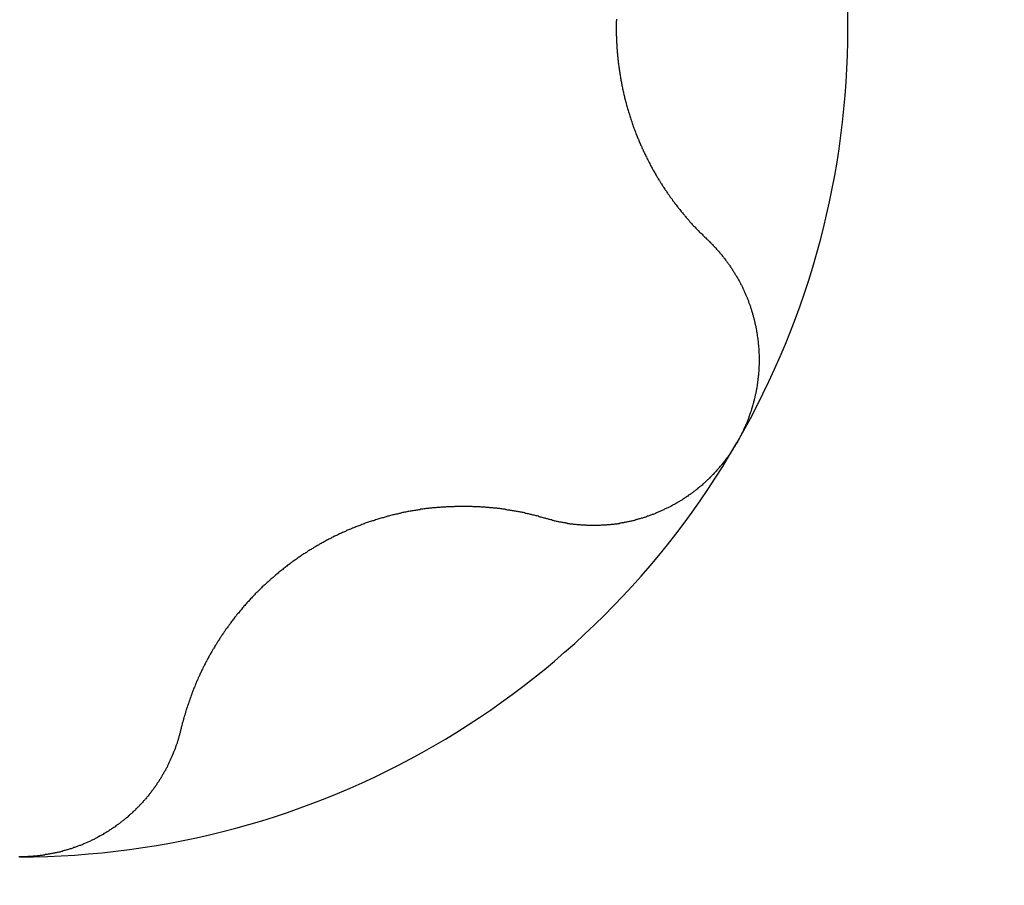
# Model space of a CAD drawing. Extents: x 1107 to 4046, y 937 to 3355.
# Tile 679 of 861: x 2098.98 to 2101.65, y 3007.69 to 3010.04. Entities that reach past the tile are written whole.
import ezdxf

# ---------------------------------------------------------------- set-up
doc = ezdxf.new("R2010")
doc.units = 0
doc.layers.add('KF_VIDA_L___C_BOTTOM', color=7, linetype='CONTINUOUS')

# ---------------------------------------------------------------- blocks, each defined once
blk = doc.blocks.new('KF_VIDA_L___C_BOTTOM')
at = {"layer": 'KF_VIDA_L___C_BOTTOM'}
for points in [[(-86.3789, 135.025, 0), (-86.379, 135.022, 0), (-86.3791, 135.019, 0), (-86.3791, 135.016, 0), (-86.3792, 135.013, 0), (-86.3792, 135.01, 0), (-86.3793, 135.007, 0), (-86.3793, 135.004, 0), (-86.3793, 135.001, 0), (-86.3793, 134.999, 0), (-86.3793, 134.996, 0), (-86.3793, 134.993, 0), (-86.3792, 134.99, 0), (-86.3792, 134.987, 0), (-86.3791, 134.984, 0), (-86.3791, 134.981, 0), (-86.379, 134.978, 0), (-86.3789, 134.975, 0), (-86.3788, 134.972, 0), (-86.3787, 134.969, 0), (-86.3785, 134.966, 0), (-86.3784, 134.964, 0), (-86.3783, 134.961, 0), (-86.3781, 134.958, 0), (-86.3779, 134.955, 0), (-86.3778, 134.952, 0), (-86.3776, 134.949, 0), (-86.3774, 134.946, 0), (-86.3771, 134.943, 0), (-86.3769, 134.94, 0), (-86.3767, 134.937, 0), (-86.3764, 134.934, 0), (-86.3762, 134.931, 0), (-86.3759, 134.928, 0), (-86.3756, 134.925, 0), (-86.3753, 134.922, 0), (-86.375, 134.919, 0), (-86.3747, 134.916, 0), (-86.3744, 134.913, 0), (-86.374, 134.91, 0), (-86.3737, 134.907, 0), (-86.3733, 134.904, 0), (-86.3729, 134.901, 0), (-86.3726, 134.898, 0), (-86.3722, 134.895, 0), (-86.3718, 134.892, 0), (-86.3713, 134.889, 0), (-86.3709, 134.886, 0), (-86.3705, 134.883, 0), (-86.37, 134.88, 0), (-86.3695, 134.877, 0), (-86.3691, 134.874, 0), (-86.3686, 134.871, 0), (-86.3681, 134.868, 0), (-86.3676, 134.865, 0), (-86.3671, 134.862, 0), (-86.3665, 134.86, 0), (-86.366, 134.857, 0), (-86.3654, 134.854, 0), (-86.3649, 134.851, 0), (-86.3643, 134.848, 0), (-86.3637, 134.845, 0), (-86.3631, 134.842, 0), (-86.3625, 134.839, 0), (-86.3619, 134.836, 0), (-86.3613, 134.833, 0), (-86.3606, 134.83, 0), (-86.36, 134.827, 0), (-86.3593, 134.824, 0), (-86.3586, 134.821, 0), (-86.3579, 134.818, 0), (-86.3572, 134.815, 0), (-86.3565, 134.812, 0), (-86.3558, 134.809, 0), (-86.3551, 134.806, 0), (-86.3543, 134.803, 0), (-86.3536, 134.8, 0), (-86.3528, 134.798, 0), (-86.352, 134.795, 0), (-86.3512, 134.792, 0), (-86.3504, 134.789, 0), (-86.3496, 134.786, 0), (-86.3488, 134.783, 0), (-86.348, 134.78, 0), (-86.3471, 134.777, 0), (-86.3463, 134.774, 0), (-86.3454, 134.771, 0), (-86.3445, 134.769, 0), (-86.3436, 134.766, 0), (-86.3427, 134.763, 0), (-86.3418, 134.76, 0), (-86.3409, 134.757, 0), (-86.34, 134.754, 0), (-86.339, 134.751, 0), (-86.3381, 134.749, 0), (-86.3371, 134.746, 0), (-86.3361, 134.743, 0), (-86.3352, 134.74, 0), (-86.3342, 134.737, 0), (-86.3332, 134.734, 0), (-86.3321, 134.732, 0), (-86.3311, 134.729, 0), (-86.3301, 134.726, 0), (-86.329, 134.723, 0), (-86.328, 134.721, 0), (-86.3269, 134.718, 0), (-86.3259, 134.715, 0), (-86.3248, 134.712, 0), (-86.3237, 134.709, 0), (-86.3226, 134.707, 0), (-86.3215, 134.704, 0), (-86.3204, 134.701, 0), (-86.3192, 134.699, 0), (-86.3181, 134.696, 0), (-86.317, 134.693, 0), (-86.3158, 134.69, 0), (-86.3146, 134.688, 0), (-86.3135, 134.685, 0), (-86.3123, 134.682, 0), (-86.3111, 134.68, 0), (-86.3099, 134.677, 0), (-86.3087, 134.674, 0), (-86.3075, 134.672, 0), (-86.3063, 134.669, 0), (-86.305, 134.666, 0), (-86.3038, 134.664, 0), (-86.3026, 134.661, 0), (-86.3013, 134.659, 0), (-86.3001, 134.656, 0), (-86.2988, 134.653, 0), (-86.2975, 134.651, 0), (-86.2963, 134.648, 0), (-86.295, 134.646, 0), (-86.2937, 134.643, 0), (-86.2924, 134.641, 0), (-86.2911, 134.638, 0), (-86.2898, 134.636, 0), (-86.2884, 134.633, 0), (-86.2871, 134.63, 0), (-86.2858, 134.628, 0), (-86.2844, 134.625, 0), (-86.2831, 134.623, 0), (-86.2817, 134.621, 0), (-86.2804, 134.618, 0), (-86.279, 134.616, 0), (-86.2777, 134.613, 0), (-86.2763, 134.611, 0), (-86.2749, 134.608, 0), (-86.2735, 134.606, 0), (-86.2721, 134.603, 0), (-86.2707, 134.601, 0), (-86.2693, 134.599, 0), (-86.2679, 134.596, 0), (-86.2665, 134.594, 0), (-86.2651, 134.592, 0), (-86.2637, 134.589, 0), (-86.2622, 134.587, 0), (-86.2608, 134.585, 0), (-86.2594, 134.582, 0), (-86.2579, 134.58, 0), (-86.2565, 134.578, 0), (-86.255, 134.575, 0), (-86.2536, 134.573, 0), (-86.2521, 134.571, 0), (-86.2506, 134.569, 0), (-86.2492, 134.566, 0), (-86.2477, 134.564, 0), (-86.2462, 134.562, 0), (-86.2447, 134.56, 0), (-86.2432, 134.558, 0), (-86.2417, 134.555, 0), (-86.2402, 134.553, 0), (-86.2387, 134.551, 0), (-86.2372, 134.549, 0), (-86.2356, 134.547, 0), (-86.2341, 134.544, 0), (-86.2325, 134.542, 0), (-86.231, 134.54, 0), (-86.2294, 134.538, 0), (-86.2278, 134.536, 0), (-86.2262, 134.533, 0), (-86.2246, 134.531, 0), (-86.223, 134.529, 0), (-86.2214, 134.527, 0), (-86.2197, 134.525, 0), (-86.2181, 134.523, 0), (-86.2165, 134.521, 0), (-86.2148, 134.518, 0), (-86.2132, 134.516, 0), (-86.2115, 134.514, 0), (-86.2098, 134.512, 0), (-86.2081, 134.51, 0), (-86.2064, 134.508, 0), (-86.2047, 134.506, 0), (-86.203, 134.503, 0), (-86.2013, 134.501, 0), (-86.1996, 134.499, 0), (-86.1978, 134.497, 0), (-86.1961, 134.495, 0), (-86.1943, 134.493, 0), (-86.1926, 134.491, 0), (-86.1908, 134.489, 0), (-86.189, 134.487, 0), (-86.1873, 134.485, 0), (-86.1855, 134.483, 0), (-86.1837, 134.481, 0), (-86.1819, 134.479, 0), (-86.1801, 134.476, 0), (-86.1782, 134.474, 0), (-86.1764, 134.472, 0), (-86.1746, 134.47, 0), (-86.1727, 134.468, 0), (-86.1709, 134.466, 0), (-86.169, 134.464, 0), (-86.1671, 134.462, 0), (-86.1653, 134.46, 0), (-86.1634, 134.458, 0), (-86.1615, 134.456, 0), (-86.1596, 134.454, 0), (-86.1577, 134.452, 0), (-86.1558, 134.45, 0), (-86.1539, 134.448, 0), (-86.1519, 134.446, 0), (-86.15, 134.445, 0), (-86.1481, 134.443, 0), (-86.1461, 134.441, 0), (-86.1442, 134.439, 0), (-86.1422, 134.437, 0), (-86.1402, 134.435, 0), (-86.1383, 134.433, 0), (-86.1363, 134.431, 0), (-86.1343, 134.429, 0), (-86.1323, 134.427, 0)], [(-86.1323, 134.427, 0), (-86.1307, 134.426, 0), (-86.129, 134.424, 0), (-86.1274, 134.423, 0), (-86.1258, 134.421, 0), (-86.1242, 134.419, 0), (-86.1226, 134.418, 0), (-86.121, 134.416, 0), (-86.1194, 134.415, 0), (-86.1179, 134.413, 0), (-86.1163, 134.411, 0), (-86.1147, 134.41, 0), (-86.1132, 134.408, 0), (-86.1116, 134.406, 0), (-86.1101, 134.405, 0), (-86.1086, 134.403, 0), (-86.1071, 134.401, 0), (-86.1056, 134.4, 0), (-86.1041, 134.398, 0), (-86.1026, 134.396, 0), (-86.1011, 134.395, 0), (-86.0996, 134.393, 0), (-86.0981, 134.391, 0), (-86.0967, 134.389, 0), (-86.0952, 134.388, 0), (-86.0938, 134.386, 0), (-86.0923, 134.384, 0), (-86.0909, 134.382, 0), (-86.0895, 134.381, 0), (-86.0881, 134.379, 0), (-86.0867, 134.377, 0), (-86.0853, 134.375, 0), (-86.0839, 134.374, 0), (-86.0826, 134.372, 0), (-86.0812, 134.37, 0), (-86.0798, 134.368, 0), (-86.0785, 134.366, 0), (-86.0772, 134.364, 0), (-86.0758, 134.363, 0), (-86.0745, 134.361, 0), (-86.0732, 134.359, 0), (-86.0719, 134.357, 0), (-86.0706, 134.355, 0), (-86.0693, 134.353, 0), (-86.0681, 134.351, 0), (-86.0668, 134.35, 0), (-86.0655, 134.348, 0), (-86.0643, 134.346, 0), (-86.0631, 134.344, 0), (-86.0618, 134.342, 0), (-86.0606, 134.34, 0), (-86.0594, 134.338, 0), (-86.0582, 134.336, 0), (-86.057, 134.334, 0), (-86.0559, 134.332, 0), (-86.0547, 134.33, 0), (-86.0535, 134.328, 0), (-86.0524, 134.326, 0), (-86.0513, 134.325, 0), (-86.0501, 134.323, 0), (-86.049, 134.321, 0), (-86.0479, 134.319, 0), (-86.0468, 134.317, 0), (-86.0457, 134.315, 0), (-86.0447, 134.313, 0), (-86.0436, 134.311, 0), (-86.0425, 134.309, 0), (-86.0415, 134.307, 0), (-86.0405, 134.305, 0), (-86.0394, 134.303, 0), (-86.0384, 134.301, 0), (-86.0374, 134.299, 0), (-86.0364, 134.297, 0), (-86.0354, 134.295, 0), (-86.0345, 134.293, 0), (-86.0335, 134.291, 0), (-86.0326, 134.289, 0), (-86.0316, 134.286, 0), (-86.0307, 134.284, 0), (-86.0298, 134.282, 0), (-86.0289, 134.28, 0), (-86.028, 134.278, 0), (-86.0271, 134.276, 0), (-86.0262, 134.274, 0), (-86.0254, 134.272, 0), (-86.0245, 134.27, 0), (-86.0237, 134.268, 0), (-86.0228, 134.266, 0), (-86.022, 134.264, 0), (-86.0212, 134.262, 0), (-86.0204, 134.26, 0), (-86.0196, 134.257, 0), (-86.0188, 134.255, 0), (-86.018, 134.253, 0), (-86.0173, 134.251, 0), (-86.0165, 134.249, 0), (-86.0158, 134.247, 0), (-86.015, 134.245, 0), (-86.0143, 134.242, 0), (-86.0136, 134.24, 0), (-86.0129, 134.238, 0), (-86.0122, 134.236, 0), (-86.0115, 134.234, 0), (-86.0108, 134.231, 0), (-86.0102, 134.229, 0), (-86.0095, 134.227, 0), (-86.0089, 134.225, 0), (-86.0083, 134.222, 0), (-86.0076, 134.22, 0), (-86.007, 134.218, 0), (-86.0064, 134.216, 0), (-86.0058, 134.213, 0), (-86.0052, 134.211, 0), (-86.0047, 134.209, 0), (-86.0041, 134.207, 0), (-86.0036, 134.204, 0), (-86.003, 134.202, 0), (-86.0025, 134.2, 0), (-86.002, 134.197, 0), (-86.0015, 134.195, 0), (-86.001, 134.193, 0), (-86.0005, 134.191, 0), (-86.0001, 134.188, 0), (-85.9996, 134.186, 0), (-85.9992, 134.184, 0), (-85.9987, 134.181, 0), (-85.9983, 134.179, 0), (-85.9979, 134.177, 0), (-85.9975, 134.174, 0), (-85.9971, 134.172, 0), (-85.9967, 134.169, 0), (-85.9964, 134.167, 0), (-85.996, 134.165, 0), (-85.9957, 134.162, 0), (-85.9953, 134.16, 0), (-85.995, 134.158, 0), (-85.9947, 134.155, 0), (-85.9944, 134.153, 0), (-85.9941, 134.15, 0), (-85.9939, 134.148, 0), (-85.9936, 134.146, 0), (-85.9934, 134.143, 0), (-85.9931, 134.141, 0), (-85.9929, 134.138, 0), (-85.9927, 134.136, 0), (-85.9925, 134.134, 0), (-85.9923, 134.131, 0), (-85.9922, 134.129, 0), (-85.992, 134.126, 0), (-85.9919, 134.124, 0), (-85.9918, 134.122, 0), (-85.9916, 134.119, 0), (-85.9915, 134.117, 0), (-85.9914, 134.114, 0), (-85.9914, 134.112, 0), (-85.9913, 134.109, 0), (-85.9913, 134.107, 0), (-85.9912, 134.104, 0), (-85.9912, 134.102, 0), (-85.9912, 134.1, 0), (-85.9912, 134.097, 0), (-85.9912, 134.095, 0), (-85.9912, 134.092, 0), (-85.9913, 134.09, 0), (-85.9913, 134.087, 0), (-85.9914, 134.085, 0), (-85.9915, 134.083, 0), (-85.9916, 134.08, 0), (-85.9917, 134.078, 0), (-85.9918, 134.075, 0), (-85.992, 134.073, 0), (-85.9921, 134.07, 0), (-85.9923, 134.068, 0), (-85.9925, 134.065, 0), (-85.9927, 134.063, 0), (-85.9929, 134.06, 0), (-85.9931, 134.058, 0), (-85.9934, 134.056, 0), (-85.9936, 134.053, 0), (-85.9939, 134.051, 0), (-85.9942, 134.048, 0), (-85.9945, 134.046, 0), (-85.9948, 134.043, 0), (-85.9951, 134.041, 0), (-85.9954, 134.039, 0), (-85.9958, 134.036, 0), (-85.9961, 134.034, 0), (-85.9965, 134.031, 0), (-85.9969, 134.029, 0), (-85.9973, 134.026, 0), (-85.9977, 134.024, 0), (-85.9982, 134.021, 0), (-85.9986, 134.019, 0), (-85.9991, 134.017, 0), (-85.9995, 134.014, 0), (-86, 134.012, 0), (-86.0005, 134.009, 0), (-86.001, 134.007, 0), (-86.0015, 134.005, 0), (-86.0021, 134.002, 0), (-86.0026, 134, 0), (-86.0032, 133.997, 0), (-86.0037, 133.995, 0), (-86.0043, 133.993, 0), (-86.0049, 133.99, 0), (-86.0055, 133.988, 0), (-86.0062, 133.985, 0), (-86.0068, 133.983, 0), (-86.0075, 133.981, 0), (-86.0081, 133.978, 0), (-86.0088, 133.976, 0), (-86.0095, 133.974, 0), (-86.0102, 133.971, 0), (-86.0109, 133.969, 0), (-86.0116, 133.966, 0), (-86.0123, 133.964, 0), (-86.0131, 133.962, 0), (-86.0139, 133.959, 0), (-86.0146, 133.957, 0), (-86.0154, 133.955, 0), (-86.0162, 133.952, 0), (-86.017, 133.95, 0), (-86.0178, 133.948, 0), (-86.0187, 133.945, 0), (-86.0195, 133.943, 0), (-86.0204, 133.941, 0), (-86.0213, 133.939, 0), (-86.0221, 133.936, 0), (-86.023, 133.934, 0), (-86.0239, 133.932, 0), (-86.0248, 133.929, 0), (-86.0258, 133.927, 0), (-86.0267, 133.925, 0), (-86.0277, 133.923, 0), (-86.0286, 133.92, 0), (-86.0296, 133.918, 0), (-86.0306, 133.916, 0), (-86.0316, 133.914, 0), (-86.0326, 133.912, 0), (-86.0336, 133.909, 0), (-86.0346, 133.907, 0), (-86.0357, 133.905, 0), (-86.0367, 133.903, 0), (-86.0378, 133.901, 0), (-86.0389, 133.898, 0), (-86.04, 133.896, 0), (-86.0411, 133.894, 0), (-86.0422, 133.892, 0), (-86.0433, 133.89, 0), (-86.0444, 133.888, 0), (-86.0456, 133.886, 0), (-86.0467, 133.883, 0), (-86.0479, 133.881, 0), (-86.0491, 133.879, 0), (-86.0502, 133.877, 0), (-86.0514, 133.875, 0)], [(-86.0514, 133.875, 0), (-86.0527, 133.873, 0), (-86.0539, 133.871, 0), (-86.0551, 133.869, 0), (-86.0563, 133.867, 0), (-86.0576, 133.865, 0), (-86.0589, 133.863, 0), (-86.0602, 133.861, 0), (-86.0615, 133.859, 0), (-86.0628, 133.856, 0), (-86.0641, 133.854, 0), (-86.0654, 133.852, 0), (-86.0668, 133.85, 0), (-86.0681, 133.848, 0), (-86.0695, 133.846, 0), (-86.0709, 133.844, 0), (-86.0723, 133.842, 0), (-86.0737, 133.84, 0), (-86.0751, 133.838, 0), (-86.0765, 133.836, 0), (-86.0779, 133.834, 0), (-86.0794, 133.833, 0), (-86.0809, 133.831, 0), (-86.0823, 133.829, 0), (-86.0838, 133.827, 0), (-86.0853, 133.825, 0), (-86.0868, 133.823, 0), (-86.0883, 133.821, 0), (-86.0899, 133.819, 0), (-86.0914, 133.817, 0), (-86.093, 133.815, 0), (-86.0945, 133.813, 0), (-86.0961, 133.811, 0), (-86.0977, 133.81, 0), (-86.0993, 133.808, 0), (-86.1009, 133.806, 0), (-86.1025, 133.804, 0), (-86.1041, 133.802, 0), (-86.1057, 133.8, 0), (-86.1074, 133.798, 0), (-86.109, 133.797, 0), (-86.1107, 133.795, 0), (-86.1124, 133.793, 0), (-86.1141, 133.791, 0), (-86.1158, 133.789, 0), (-86.1175, 133.788, 0), (-86.1192, 133.786, 0), (-86.1209, 133.784, 0), (-86.1226, 133.782, 0), (-86.1244, 133.781, 0), (-86.1261, 133.779, 0), (-86.1279, 133.777, 0), (-86.1297, 133.775, 0), (-86.1315, 133.774, 0), (-86.1333, 133.772, 0), (-86.1351, 133.77, 0), (-86.1369, 133.769, 0), (-86.1387, 133.767, 0), (-86.1405, 133.765, 0), (-86.1423, 133.764, 0), (-86.1442, 133.762, 0), (-86.146, 133.76, 0), (-86.1479, 133.759, 0), (-86.1498, 133.757, 0), (-86.1516, 133.756, 0), (-86.1535, 133.754, 0), (-86.1554, 133.752, 0), (-86.1573, 133.751, 0), (-86.1592, 133.749, 0), (-86.1612, 133.748, 0), (-86.1631, 133.746, 0), (-86.165, 133.745, 0), (-86.167, 133.743, 0), (-86.1689, 133.742, 0), (-86.1709, 133.74, 0), (-86.1729, 133.739, 0), (-86.1748, 133.737, 0), (-86.1768, 133.736, 0), (-86.1788, 133.734, 0), (-86.1808, 133.733, 0), (-86.1828, 133.732, 0), (-86.1848, 133.73, 0), (-86.1868, 133.729, 0), (-86.1889, 133.727, 0), (-86.1909, 133.726, 0), (-86.1929, 133.725, 0), (-86.195, 133.723, 0), (-86.1971, 133.722, 0), (-86.1991, 133.721, 0), (-86.2012, 133.719, 0), (-86.2033, 133.718, 0), (-86.2053, 133.717, 0), (-86.2074, 133.715, 0), (-86.2095, 133.714, 0), (-86.2116, 133.713, 0), (-86.2137, 133.712, 0), (-86.2158, 133.711, 0), (-86.218, 133.709, 0), (-86.2201, 133.708, 0), (-86.2222, 133.707, 0), (-86.2243, 133.706, 0), (-86.2265, 133.705, 0), (-86.2286, 133.703, 0), (-86.2308, 133.702, 0), (-86.2329, 133.701, 0), (-86.2351, 133.7, 0), (-86.2373, 133.699, 0), (-86.2394, 133.698, 0), (-86.2416, 133.697, 0), (-86.2438, 133.696, 0), (-86.246, 133.695, 0), (-86.2481, 133.694, 0), (-86.2503, 133.693, 0), (-86.2525, 133.692, 0), (-86.2547, 133.691, 0), (-86.2569, 133.69, 0), (-86.2591, 133.689, 0), (-86.2613, 133.688, 0), (-86.2635, 133.687, 0), (-86.2658, 133.686, 0), (-86.268, 133.685, 0), (-86.2702, 133.684, 0), (-86.2724, 133.683, 0), (-86.2746, 133.682, 0), (-86.2769, 133.681, 0), (-86.2791, 133.68, 0), (-86.2813, 133.68, 0), (-86.2836, 133.679, 0), (-86.2858, 133.678, 0), (-86.288, 133.677, 0), (-86.2903, 133.676, 0), (-86.2925, 133.675, 0), (-86.2948, 133.675, 0), (-86.297, 133.674, 0), (-86.2993, 133.673, 0), (-86.3015, 133.672, 0), (-86.3038, 133.672, 0), (-86.306, 133.671, 0), (-86.3083, 133.67, 0), (-86.3105, 133.67, 0), (-86.3128, 133.669, 0), (-86.315, 133.668, 0), (-86.3173, 133.668, 0), (-86.3195, 133.667, 0), (-86.3218, 133.666, 0), (-86.324, 133.666, 0), (-86.3263, 133.665, 0), (-86.3285, 133.664, 0), (-86.3308, 133.664, 0), (-86.333, 133.663, 0), (-86.3353, 133.663, 0), (-86.3375, 133.662, 0), (-86.3398, 133.662, 0), (-86.3421, 133.661, 0), (-86.3443, 133.661, 0), (-86.3465, 133.66, 0), (-86.3488, 133.66, 0), (-86.351, 133.659, 0), (-86.3533, 133.659, 0), (-86.3555, 133.658, 0), (-86.3578, 133.658, 0), (-86.36, 133.657, 0), (-86.3623, 133.657, 0), (-86.3645, 133.657, 0), (-86.3667, 133.656, 0), (-86.369, 133.656, 0), (-86.3712, 133.655, 0), (-86.3734, 133.655, 0), (-86.3756, 133.655, 0), (-86.3779, 133.654, 0), (-86.3801, 133.654, 0), (-86.3823, 133.654, 0), (-86.3845, 133.654, 0), (-86.3867, 133.653, 0), (-86.389, 133.653, 0), (-86.3912, 133.653, 0), (-86.3934, 133.653, 0), (-86.3957, 133.652, 0), (-86.3979, 133.652, 0), (-86.4001, 133.652, 0), (-86.4024, 133.652, 0), (-86.4046, 133.652, 0), (-86.4069, 133.651, 0), (-86.4091, 133.651, 0), (-86.4113, 133.651, 0), (-86.4136, 133.651, 0), (-86.4158, 133.651, 0), (-86.4181, 133.651, 0), (-86.4203, 133.651, 0), (-86.4226, 133.65, 0), (-86.4249, 133.65, 0), (-86.4271, 133.65, 0), (-86.4294, 133.65, 0), (-86.4316, 133.65, 0), (-86.4339, 133.65, 0), (-86.4361, 133.65, 0), (-86.4384, 133.65, 0), (-86.4407, 133.65, 0), (-86.4429, 133.65, 0), (-86.4452, 133.65, 0), (-86.4475, 133.65, 0), (-86.4497, 133.65, 0), (-86.452, 133.65, 0), (-86.4542, 133.65, 0), (-86.4565, 133.65, 0), (-86.4588, 133.65, 0), (-86.461, 133.651, 0), (-86.4633, 133.651, 0), (-86.4656, 133.651, 0), (-86.4678, 133.651, 0), (-86.4701, 133.651, 0), (-86.4723, 133.651, 0), (-86.4746, 133.651, 0), (-86.4769, 133.652, 0), (-86.4791, 133.652, 0), (-86.4814, 133.652, 0), (-86.4836, 133.652, 0), (-86.4859, 133.652, 0), (-86.4881, 133.653, 0), (-86.4904, 133.653, 0), (-86.4927, 133.653, 0), (-86.4949, 133.653, 0), (-86.4972, 133.654, 0), (-86.4994, 133.654, 0), (-86.5017, 133.654, 0), (-86.5039, 133.654, 0), (-86.5061, 133.655, 0), (-86.5084, 133.655, 0), (-86.5106, 133.655, 0), (-86.5129, 133.656, 0), (-86.5151, 133.656, 0), (-86.5173, 133.657, 0), (-86.5196, 133.657, 0), (-86.5218, 133.657, 0), (-86.524, 133.658, 0), (-86.5263, 133.658, 0), (-86.5285, 133.659, 0), (-86.5307, 133.659, 0), (-86.5329, 133.659, 0), (-86.5351, 133.66, 0), (-86.5373, 133.66, 0), (-86.5396, 133.661, 0), (-86.5418, 133.661, 0), (-86.544, 133.662, 0), (-86.5462, 133.662, 0), (-86.5484, 133.663, 0), (-86.5506, 133.664, 0), (-86.5528, 133.664, 0), (-86.5549, 133.665, 0), (-86.5571, 133.665, 0), (-86.5593, 133.666, 0), (-86.5615, 133.666, 0), (-86.5637, 133.667, 0), (-86.5658, 133.668, 0), (-86.568, 133.668, 0), (-86.5702, 133.669, 0)], [(-86.5702, 133.669, 0), (-86.5728, 133.67, 0), (-86.5754, 133.67, 0), (-86.5781, 133.671, 0), (-86.5807, 133.672, 0), (-86.5834, 133.673, 0), (-86.586, 133.673, 0), (-86.5887, 133.674, 0), (-86.5913, 133.675, 0), (-86.594, 133.676, 0), (-86.5966, 133.676, 0), (-86.5993, 133.677, 0), (-86.6019, 133.678, 0), (-86.6046, 133.678, 0), (-86.6073, 133.679, 0), (-86.6099, 133.68, 0), (-86.6126, 133.68, 0), (-86.6153, 133.681, 0), (-86.6179, 133.682, 0), (-86.6206, 133.682, 0), (-86.6233, 133.683, 0), (-86.6259, 133.683, 0), (-86.6286, 133.684, 0), (-86.6313, 133.685, 0), (-86.634, 133.685, 0), (-86.6367, 133.686, 0), (-86.6393, 133.686, 0), (-86.642, 133.687, 0), (-86.6447, 133.687, 0), (-86.6474, 133.688, 0), (-86.6501, 133.688, 0), (-86.6527, 133.689, 0), (-86.6554, 133.689, 0), (-86.6581, 133.69, 0), (-86.6608, 133.69, 0), (-86.6635, 133.691, 0), (-86.6662, 133.691, 0), (-86.6688, 133.692, 0), (-86.6715, 133.692, 0), (-86.6742, 133.692, 0), (-86.6769, 133.693, 0), (-86.6796, 133.693, 0), (-86.6823, 133.694, 0), (-86.6849, 133.694, 0), (-86.6876, 133.694, 0), (-86.6903, 133.695, 0), (-86.693, 133.695, 0), (-86.6957, 133.696, 0), (-86.6984, 133.696, 0), (-86.701, 133.696, 0), (-86.7037, 133.697, 0), (-86.7064, 133.697, 0), (-86.7091, 133.697, 0), (-86.7117, 133.697, 0), (-86.7144, 133.698, 0), (-86.7171, 133.698, 0), (-86.7198, 133.698, 0), (-86.7224, 133.698, 0), (-86.7251, 133.699, 0), (-86.7278, 133.699, 0), (-86.7304, 133.699, 0), (-86.7331, 133.699, 0), (-86.7358, 133.7, 0), (-86.7384, 133.7, 0), (-86.7411, 133.7, 0), (-86.7438, 133.7, 0), (-86.7464, 133.7, 0), (-86.7491, 133.701, 0), (-86.7517, 133.701, 0), (-86.7544, 133.701, 0), (-86.7571, 133.701, 0), (-86.7598, 133.701, 0), (-86.7625, 133.701, 0), (-86.7652, 133.701, 0), (-86.7679, 133.701, 0), (-86.7706, 133.702, 0), (-86.7734, 133.702, 0), (-86.7761, 133.702, 0), (-86.7788, 133.702, 0), (-86.7816, 133.702, 0), (-86.7844, 133.702, 0), (-86.7871, 133.702, 0), (-86.7899, 133.702, 0), (-86.7927, 133.702, 0), (-86.7954, 133.702, 0), (-86.7982, 133.702, 0), (-86.801, 133.702, 0), (-86.8038, 133.702, 0), (-86.8066, 133.702, 0), (-86.8094, 133.702, 0), (-86.8122, 133.702, 0), (-86.8151, 133.702, 0), (-86.8179, 133.702, 0), (-86.8207, 133.701, 0), (-86.8235, 133.701, 0), (-86.8264, 133.701, 0), (-86.8292, 133.701, 0), (-86.8321, 133.701, 0), (-86.8349, 133.701, 0), (-86.8378, 133.701, 0), (-86.8406, 133.701, 0), (-86.8435, 133.7, 0), (-86.8464, 133.7, 0), (-86.8493, 133.7, 0), (-86.8521, 133.7, 0), (-86.855, 133.7, 0), (-86.8579, 133.699, 0), (-86.8608, 133.699, 0), (-86.8637, 133.699, 0), (-86.8666, 133.699, 0), (-86.8695, 133.698, 0), (-86.8724, 133.698, 0), (-86.8753, 133.698, 0), (-86.8782, 133.698, 0), (-86.8811, 133.697, 0), (-86.884, 133.697, 0), (-86.8869, 133.697, 0), (-86.8898, 133.696, 0), (-86.8927, 133.696, 0), (-86.8956, 133.696, 0), (-86.8986, 133.695, 0), (-86.9015, 133.695, 0), (-86.9044, 133.694, 0), (-86.9073, 133.694, 0), (-86.9103, 133.694, 0), (-86.9132, 133.693, 0), (-86.9161, 133.693, 0), (-86.919, 133.692, 0), (-86.922, 133.692, 0), (-86.9249, 133.691, 0), (-86.9278, 133.691, 0), (-86.9308, 133.69, 0), (-86.9337, 133.69, 0), (-86.9366, 133.689, 0), (-86.9396, 133.689, 0), (-86.9425, 133.688, 0), (-86.9454, 133.688, 0), (-86.9484, 133.687, 0), (-86.9513, 133.686, 0), (-86.9543, 133.686, 0), (-86.9572, 133.685, 0), (-86.9601, 133.685, 0), (-86.9631, 133.684, 0), (-86.966, 133.683, 0), (-86.9689, 133.683, 0), (-86.9718, 133.682, 0), (-86.9748, 133.681, 0), (-86.9777, 133.681, 0), (-86.9806, 133.68, 0), (-86.9836, 133.679, 0), (-86.9865, 133.679, 0), (-86.9894, 133.678, 0), (-86.9923, 133.677, 0), (-86.9952, 133.676, 0), (-86.9982, 133.675, 0), (-87.0011, 133.675, 0), (-87.004, 133.674, 0), (-87.0069, 133.673, 0), (-87.0098, 133.672, 0), (-87.0127, 133.671, 0), (-87.0156, 133.671, 0), (-87.0185, 133.67, 0), (-87.0214, 133.669, 0), (-87.0243, 133.668, 0), (-87.0272, 133.667, 0), (-87.0301, 133.666, 0), (-87.033, 133.665, 0), (-87.0358, 133.664, 0), (-87.0387, 133.663, 0), (-87.0416, 133.663, 0), (-87.0445, 133.662, 0), (-87.0473, 133.661, 0), (-87.0502, 133.66, 0), (-87.0531, 133.659, 0), (-87.0559, 133.658, 0), (-87.0588, 133.657, 0), (-87.0616, 133.656, 0), (-87.0644, 133.655, 0), (-87.0673, 133.654, 0), (-87.0701, 133.653, 0), (-87.0729, 133.651, 0), (-87.0758, 133.65, 0), (-87.0786, 133.649, 0), (-87.0814, 133.648, 0), (-87.0842, 133.647, 0), (-87.087, 133.646, 0), (-87.0898, 133.645, 0), (-87.0926, 133.644, 0), (-87.0954, 133.643, 0), (-87.0982, 133.641, 0), (-87.1009, 133.64, 0), (-87.1037, 133.639, 0), (-87.1065, 133.638, 0), (-87.1092, 133.637, 0), (-87.112, 133.636, 0), (-87.1147, 133.634, 0), (-87.1174, 133.633, 0), (-87.1202, 133.632, 0), (-87.1229, 133.631, 0), (-87.1256, 133.629, 0), (-87.1283, 133.628, 0), (-87.131, 133.627, 0), (-87.1337, 133.626, 0), (-87.1364, 133.624, 0), (-87.1391, 133.623, 0), (-87.1417, 133.622, 0), (-87.1444, 133.621, 0), (-87.1471, 133.619, 0), (-87.1497, 133.618, 0), (-87.1523, 133.617, 0), (-87.155, 133.615, 0), (-87.1576, 133.614, 0), (-87.1602, 133.613, 0), (-87.1628, 133.611, 0), (-87.1654, 133.61, 0), (-87.168, 133.608, 0), (-87.1706, 133.607, 0), (-87.1732, 133.606, 0), (-87.1757, 133.604, 0), (-87.1783, 133.603, 0), (-87.1808, 133.601, 0), (-87.1834, 133.6, 0), (-87.1859, 133.599, 0), (-87.1884, 133.597, 0), (-87.1909, 133.596, 0), (-87.1934, 133.594, 0), (-87.1959, 133.593, 0), (-87.1984, 133.591, 0), (-87.2009, 133.59, 0), (-87.2034, 133.588, 0), (-87.2059, 133.587, 0), (-87.2084, 133.585, 0), (-87.2109, 133.584, 0), (-87.2134, 133.582, 0), (-87.2159, 133.581, 0), (-87.2183, 133.579, 0), (-87.2208, 133.577, 0), (-87.2233, 133.576, 0), (-87.2258, 133.574, 0), (-87.2282, 133.573, 0), (-87.2307, 133.571, 0), (-87.2332, 133.569, 0), (-87.2356, 133.568, 0), (-87.2381, 133.566, 0), (-87.2405, 133.564, 0), (-87.243, 133.563, 0), (-87.2454, 133.561, 0), (-87.2479, 133.559, 0), (-87.2503, 133.557, 0), (-87.2527, 133.556, 0), (-87.2552, 133.554, 0), (-87.2576, 133.552, 0), (-87.26, 133.551, 0), (-87.2624, 133.549, 0), (-87.2648, 133.547, 0), (-87.2672, 133.545, 0), (-87.2696, 133.543, 0), (-87.272, 133.542, 0), (-87.2744, 133.54, 0), (-87.2768, 133.538, 0), (-87.2792, 133.536, 0), (-87.2815, 133.534, 0), (-87.2839, 133.532, 0), (-87.2863, 133.53, 0), (-87.2886, 133.529, 0), (-87.291, 133.527, 0), (-87.2933, 133.525, 0), (-87.2956, 133.523, 0), (-87.298, 133.521, 0), (-87.3003, 133.519, 0), (-87.3026, 133.517, 0), (-87.3049, 133.515, 0), (-87.3072, 133.513, 0), (-87.3095, 133.511, 0), (-87.3118, 133.509, 0), (-87.3141, 133.507, 0), (-87.3164, 133.505, 0), (-87.3186, 133.503, 0), (-87.3209, 133.501, 0), (-87.3232, 133.499, 0), (-87.3254, 133.497, 0), (-87.3276, 133.495, 0), (-87.3299, 133.493, 0), (-87.3321, 133.491, 0), (-87.3343, 133.489, 0), (-87.3365, 133.487, 0), (-87.3387, 133.485, 0), (-87.3409, 133.483, 0), (-87.3431, 133.481, 0), (-87.3453, 133.479, 0), (-87.3474, 133.476, 0), (-87.3496, 133.474, 0), (-87.3517, 133.472, 0), (-87.3539, 133.47, 0), (-87.356, 133.468, 0), (-87.3581, 133.466, 0), (-87.3602, 133.464, 0), (-87.3623, 133.462, 0), (-87.3644, 133.459, 0), (-87.3665, 133.457, 0), (-87.3686, 133.455, 0), (-87.3706, 133.453, 0), (-87.3727, 133.451, 0), (-87.3747, 133.448, 0), (-87.3768, 133.446, 0), (-87.3788, 133.444, 0), (-87.3808, 133.442, 0), (-87.3828, 133.44, 0), (-87.3848, 133.437, 0), (-87.3868, 133.435, 0), (-87.3887, 133.433, 0), (-87.3907, 133.431, 0), (-87.3926, 133.428, 0), (-87.3946, 133.426, 0), (-87.3965, 133.424, 0), (-87.3984, 133.421, 0), (-87.4003, 133.419, 0), (-87.4022, 133.417, 0), (-87.4041, 133.415, 0), (-87.406, 133.412, 0), (-87.4079, 133.41, 0), (-87.4097, 133.408, 0), (-87.4116, 133.405, 0), (-87.4134, 133.403, 0), (-87.4153, 133.401, 0), (-87.4171, 133.398, 0), (-87.4189, 133.396, 0), (-87.4207, 133.394, 0), (-87.4225, 133.391, 0), (-87.4242, 133.389, 0), (-87.426, 133.387, 0), (-87.4277, 133.384, 0), (-87.4295, 133.382, 0), (-87.4312, 133.38, 0), (-87.4329, 133.377, 0), (-87.4346, 133.375, 0), (-87.4363, 133.372, 0), (-87.438, 133.37, 0), (-87.4397, 133.368, 0), (-87.4414, 133.365, 0), (-87.443, 133.363, 0), (-87.4447, 133.361, 0), (-87.4463, 133.358, 0), (-87.4479, 133.356, 0), (-87.4496, 133.353, 0), (-87.4512, 133.351, 0), (-87.4527, 133.349, 0), (-87.4543, 133.346, 0), (-87.4559, 133.344, 0), (-87.4574, 133.341, 0), (-87.459, 133.339, 0), (-87.4605, 133.337, 0), (-87.4621, 133.334, 0), (-87.4636, 133.332, 0), (-87.4651, 133.329, 0), (-87.4666, 133.327, 0), (-87.468, 133.325, 0), (-87.4695, 133.322, 0), (-87.471, 133.32, 0), (-87.4724, 133.317, 0), (-87.4738, 133.315, 0), (-87.4753, 133.313, 0), (-87.4767, 133.31, 0), (-87.4781, 133.308, 0), (-87.4795, 133.305, 0), (-87.4808, 133.303, 0), (-87.4822, 133.301, 0), (-87.4836, 133.298, 0), (-87.4849, 133.296, 0), (-87.4862, 133.293, 0), (-87.4876, 133.291, 0), (-87.4889, 133.289, 0), (-87.4902, 133.286, 0), (-87.4914, 133.284, 0), (-87.4927, 133.281, 0), (-87.494, 133.279, 0), (-87.4952, 133.277, 0), (-87.4965, 133.274, 0), (-87.4977, 133.272, 0), (-87.4989, 133.269, 0), (-87.5001, 133.267, 0), (-87.5013, 133.265, 0), (-87.5025, 133.262, 0), (-87.5036, 133.26, 0), (-87.5048, 133.257, 0), (-87.506, 133.255, 0), (-87.5071, 133.253, 0), (-87.5083, 133.25, 0), (-87.5094, 133.248, 0), (-87.5105, 133.245, 0), (-87.5116, 133.243, 0), (-87.5128, 133.24, 0), (-87.5139, 133.238, 0), (-87.515, 133.236, 0), (-87.5161, 133.233, 0), (-87.5171, 133.231, 0), (-87.5182, 133.228, 0), (-87.5193, 133.226, 0), (-87.5203, 133.223, 0), (-87.5214, 133.221, 0), (-87.5224, 133.218, 0), (-87.5235, 133.216, 0), (-87.5245, 133.213, 0), (-87.5255, 133.211, 0), (-87.5265, 133.208, 0), (-87.5276, 133.206, 0), (-87.5286, 133.203, 0), (-87.5295, 133.201, 0), (-87.5305, 133.198, 0), (-87.5315, 133.196, 0), (-87.5325, 133.193, 0), (-87.5334, 133.19, 0), (-87.5344, 133.188, 0), (-87.5353, 133.185, 0), (-87.5362, 133.183, 0), (-87.5372, 133.18, 0), (-87.5381, 133.178, 0), (-87.539, 133.175, 0), (-87.5399, 133.172, 0), (-87.5408, 133.17, 0), (-87.5417, 133.167, 0), (-87.5425, 133.165, 0), (-87.5434, 133.162, 0), (-87.5443, 133.16, 0), (-87.5451, 133.157, 0), (-87.5459, 133.154, 0), (-87.5468, 133.152, 0), (-87.5476, 133.149, 0), (-87.5484, 133.146, 0), (-87.5492, 133.144, 0), (-87.55, 133.141, 0), (-87.5508, 133.139, 0), (-87.5516, 133.136, 0), (-87.5523, 133.133, 0), (-87.5531, 133.131, 0), (-87.5539, 133.128, 0), (-87.5546, 133.125, 0), (-87.5553, 133.123, 0), (-87.5561, 133.12, 0), (-87.5568, 133.117, 0), (-87.5575, 133.115, 0), (-87.5582, 133.112, 0), (-87.5589, 133.11, 0), (-87.5595, 133.107, 0), (-87.5602, 133.104, 0), (-87.5609, 133.102, 0), (-87.5615, 133.099, 0), (-87.5621, 133.096, 0)], [(-88, 132.75, 0), (-88.0024, 132.75, 0)], [(-87.5621, 133.096, 0), (-87.5627, 133.094, 0), (-87.5632, 133.092, 0), (-87.5638, 133.09, 0), (-87.5643, 133.087, 0), (-87.5649, 133.085, 0), (-87.5655, 133.083, 0), (-87.5661, 133.081, 0), (-87.5667, 133.079, 0), (-87.5673, 133.077, 0), (-87.5679, 133.074, 0), (-87.5686, 133.072, 0), (-87.5692, 133.07, 0), (-87.5699, 133.068, 0), (-87.5705, 133.066, 0), (-87.5712, 133.064, 0), (-87.5719, 133.061, 0), (-87.5726, 133.059, 0), (-87.5733, 133.057, 0), (-87.5741, 133.055, 0), (-87.5748, 133.053, 0), (-87.5756, 133.051, 0), (-87.5763, 133.049, 0), (-87.5771, 133.046, 0), (-87.5779, 133.044, 0), (-87.5787, 133.042, 0), (-87.5795, 133.04, 0), (-87.5803, 133.038, 0), (-87.5811, 133.036, 0), (-87.5819, 133.034, 0), (-87.5828, 133.032, 0), (-87.5837, 133.029, 0), (-87.5845, 133.027, 0), (-87.5854, 133.025, 0), (-87.5863, 133.023, 0), (-87.5872, 133.021, 0), (-87.5881, 133.019, 0), (-87.589, 133.017, 0), (-87.5899, 133.015, 0), (-87.5909, 133.013, 0), (-87.5918, 133.011, 0), (-87.5928, 133.009, 0), (-87.5938, 133.007, 0), (-87.5947, 133.005, 0), (-87.5957, 133.003, 0), (-87.5967, 133.001, 0), (-87.5977, 132.999, 0), (-87.5987, 132.997, 0), (-87.5998, 132.994, 0), (-87.6008, 132.992, 0), (-87.6019, 132.99, 0), (-87.6029, 132.988, 0), (-87.604, 132.986, 0), (-87.6051, 132.984, 0), (-87.6062, 132.982, 0), (-87.6073, 132.981, 0), (-87.6084, 132.979, 0), (-87.6095, 132.977, 0), (-87.6106, 132.975, 0), (-87.6117, 132.973, 0), (-87.6129, 132.971, 0), (-87.614, 132.969, 0), (-87.6152, 132.967, 0), (-87.6164, 132.965, 0), (-87.6175, 132.963, 0), (-87.6187, 132.961, 0), (-87.6199, 132.959, 0), (-87.6211, 132.957, 0), (-87.6224, 132.955, 0), (-87.6236, 132.953, 0), (-87.6248, 132.952, 0), (-87.6261, 132.95, 0), (-87.6273, 132.948, 0), (-87.6286, 132.946, 0), (-87.6299, 132.944, 0), (-87.6311, 132.942, 0), (-87.6324, 132.94, 0), (-87.6337, 132.939, 0), (-87.635, 132.937, 0), (-87.6364, 132.935, 0), (-87.6377, 132.933, 0), (-87.639, 132.931, 0), (-87.6404, 132.93, 0), (-87.6417, 132.928, 0), (-87.6431, 132.926, 0), (-87.6444, 132.924, 0), (-87.6458, 132.922, 0), (-87.6472, 132.921, 0), (-87.6486, 132.919, 0), (-87.65, 132.917, 0), (-87.6514, 132.915, 0), (-87.6529, 132.914, 0), (-87.6543, 132.912, 0), (-87.6558, 132.91, 0), (-87.6573, 132.908, 0), (-87.6588, 132.907, 0), (-87.6603, 132.905, 0), (-87.6618, 132.903, 0), (-87.6633, 132.902, 0), (-87.6648, 132.9, 0), (-87.6664, 132.898, 0), (-87.6679, 132.896, 0), (-87.6695, 132.895, 0), (-87.671, 132.893, 0), (-87.6726, 132.891, 0), (-87.6742, 132.89, 0), (-87.6758, 132.888, 0), (-87.6775, 132.886, 0), (-87.6791, 132.885, 0), (-87.6807, 132.883, 0), (-87.6824, 132.881, 0), (-87.6841, 132.88, 0), (-87.6857, 132.878, 0), (-87.6874, 132.876, 0), (-87.6891, 132.875, 0), (-87.6908, 132.873, 0), (-87.6925, 132.872, 0), (-87.6943, 132.87, 0), (-87.696, 132.868, 0), (-87.6977, 132.867, 0), (-87.6995, 132.865, 0), (-87.7013, 132.864, 0), (-87.703, 132.862, 0), (-87.7048, 132.861, 0), (-87.7066, 132.859, 0), (-87.7084, 132.857, 0), (-87.7103, 132.856, 0), (-87.7121, 132.854, 0), (-87.7139, 132.853, 0), (-87.7158, 132.851, 0), (-87.7176, 132.85, 0), (-87.7195, 132.848, 0), (-87.7214, 132.847, 0), (-87.7233, 132.845, 0), (-87.7251, 132.844, 0), (-87.727, 132.842, 0), (-87.729, 132.841, 0), (-87.7309, 132.84, 0), (-87.7328, 132.838, 0), (-87.7348, 132.837, 0), (-87.7367, 132.835, 0), (-87.7387, 132.834, 0), (-87.7406, 132.832, 0), (-87.7426, 132.831, 0), (-87.7446, 132.83, 0), (-87.7466, 132.828, 0), (-87.7486, 132.827, 0), (-87.7506, 132.826, 0), (-87.7526, 132.824, 0), (-87.7546, 132.823, 0), (-87.7567, 132.822, 0), (-87.7587, 132.82, 0), (-87.7608, 132.819, 0), (-87.7628, 132.818, 0), (-87.7649, 132.816, 0), (-87.767, 132.815, 0), (-87.769, 132.814, 0), (-87.7711, 132.813, 0), (-87.7732, 132.811, 0), (-87.7753, 132.81, 0), (-87.7775, 132.809, 0), (-87.7796, 132.808, 0), (-87.7817, 132.807, 0), (-87.7839, 132.805, 0), (-87.786, 132.804, 0), (-87.7882, 132.803, 0), (-87.7903, 132.802, 0), (-87.7925, 132.801, 0), (-87.7947, 132.8, 0), (-87.7968, 132.798, 0), (-87.799, 132.797, 0), (-87.8012, 132.796, 0), (-87.8034, 132.795, 0), (-87.8056, 132.794, 0), (-87.8079, 132.793, 0), (-87.8101, 132.792, 0), (-87.8123, 132.791, 0), (-87.8146, 132.79, 0), (-87.8168, 132.789, 0), (-87.8191, 132.788, 0), (-87.8213, 132.787, 0), (-87.8236, 132.786, 0), (-87.8258, 132.785, 0), (-87.8281, 132.784, 0), (-87.8304, 132.783, 0), (-87.8327, 132.782, 0), (-87.835, 132.781, 0), (-87.8373, 132.781, 0), (-87.8396, 132.78, 0), (-87.8419, 132.779, 0), (-87.8442, 132.778, 0), (-87.8465, 132.777, 0), (-87.8488, 132.776, 0), (-87.8512, 132.775, 0), (-87.8535, 132.775, 0), (-87.8558, 132.774, 0), (-87.8582, 132.773, 0), (-87.8605, 132.772, 0), (-87.8629, 132.772, 0), (-87.8652, 132.771, 0), (-87.8676, 132.77, 0), (-87.8699, 132.769, 0), (-87.8723, 132.769, 0), (-87.8747, 132.768, 0), (-87.877, 132.767, 0), (-87.8794, 132.767, 0), (-87.8818, 132.766, 0), (-87.8842, 132.765, 0), (-87.8865, 132.765, 0), (-87.8889, 132.764, 0), (-87.8913, 132.763, 0), (-87.8937, 132.763, 0), (-87.8961, 132.762, 0), (-87.8985, 132.762, 0), (-87.9009, 132.761, 0), (-87.9033, 132.761, 0), (-87.9057, 132.76, 0), (-87.9081, 132.76, 0), (-87.9105, 132.759, 0), (-87.9129, 132.759, 0), (-87.9153, 132.758, 0), (-87.9178, 132.758, 0), (-87.9202, 132.757, 0), (-87.9226, 132.757, 0), (-87.925, 132.756, 0), (-87.9274, 132.756, 0), (-87.9298, 132.756, 0), (-87.9323, 132.755, 0), (-87.9347, 132.755, 0), (-87.9371, 132.755, 0), (-87.9395, 132.754, 0), (-87.942, 132.754, 0), (-87.9444, 132.754, 0), (-87.9468, 132.753, 0), (-87.9492, 132.753, 0), (-87.9517, 132.753, 0), (-87.9541, 132.752, 0), (-87.9565, 132.752, 0), (-87.9589, 132.752, 0), (-87.9614, 132.752, 0), (-87.9638, 132.752, 0), (-87.9662, 132.751, 0), (-87.9686, 132.751, 0), (-87.971, 132.751, 0), (-87.9735, 132.751, 0), (-87.9759, 132.751, 0), (-87.9783, 132.751, 0), (-87.9807, 132.75, 0), (-87.9831, 132.75, 0), (-87.9855, 132.75, 0), (-87.988, 132.75, 0), (-87.9904, 132.75, 0), (-87.9928, 132.75, 0), (-87.9952, 132.75, 0), (-87.9976, 132.75, 0), (-88, 132.75, 0)]]:
    blk.add_polyline3d(points, dxfattribs=at)
for radius in [5.35, 4.65]:
    blk.add_circle((-88, 135), radius, dxfattribs=at)
for start, end in [(330, 30), (270, 330)]:
    blk.add_arc((-88, 135), 2.25, start, end, dxfattribs=at)

msp = doc.modelspace()

# ---------------------------------------------------------------- block references
at = {"layer": 'KF_VIDA_L___C_BOTTOM'}
msp.add_blockref('KF_VIDA_L___C_BOTTOM', (2186.9791, 2875.0183), dxfattribs=at)

doc.saveas('drawing.dxf')
